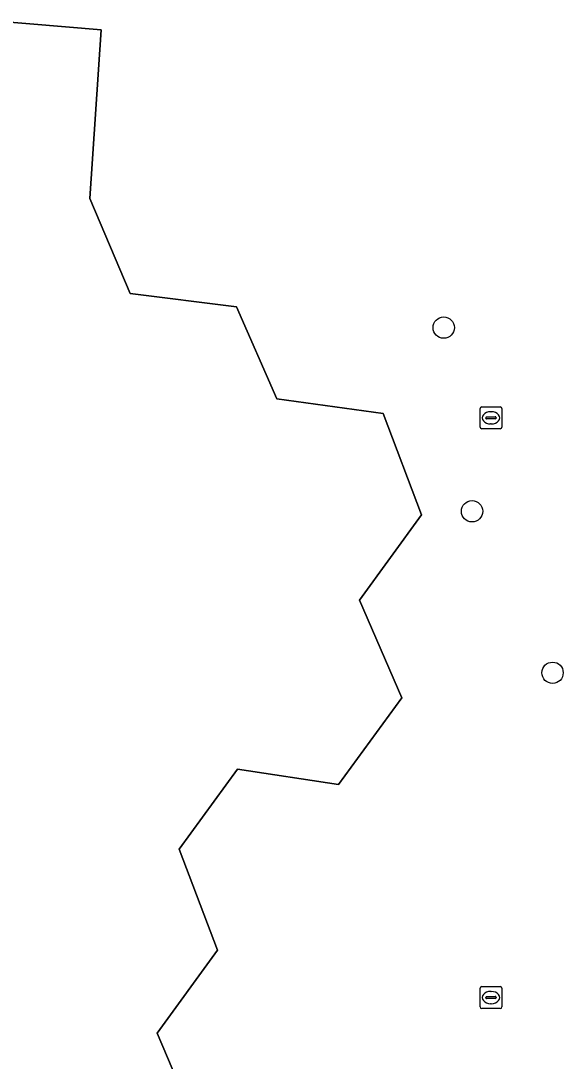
# Model space of a CAD drawing. Extents: x 162026 to 163502, y 387295 to 388169.
# Drawn here: x 162244.15 to 162268.99, y 387456.66 to 387504.28 of the extents above; entities that cross this region are included whole.
import ezdxf

# ---------------------------------------------------------------- set-up
doc = ezdxf.new("R2010")
doc.units = 0
for name, color, linetype in [('IMGEO_Boom', 7, 'Continuous'), ('IMGEO_Kolk', 7, 'Continuous'), ('IMGEO_Pand', 7, 'Continuous'), ('IMGEO_Voetpad_open', 7, 'Continuous')]:
    doc.layers.add(name, color=color, linetype=linetype)

msp = doc.modelspace()

# ---------------------------------------------------------------- linework, layer by layer
at = {"layer": 'IMGEO_Boom'}
for centre in [(162263.521, 387490.241), (162264.818, 387481.835), (162268.501, 387474.44)]:
    msp.add_circle(centre, 0.489, dxfattribs=at)
at = {"layer": 'IMGEO_Kolk'}
for p, q in [((162265.182, 387485.682), (162265.182, 387486.534)), ((162265.257, 387486.608), (162266.109, 387486.608)), ((162265.484, 387486.151), (162265.882, 387486.151)), ((162265.67, 387486.388), (162265.695, 387486.388)), ((162266.183, 387486.534), (162266.183, 387485.682)), ((162265.441, 387486.102), (162265.441, 387486.114)), ((162265.879, 387486.065), (162265.481, 387486.065)), ((162265.693, 387485.828), (162265.668, 387485.828)), ((162265.925, 387486.114), (162265.925, 387486.102)), ((162266.109, 387485.608), (162265.257, 387485.608)), ((162265.182, 387459.15), (162265.182, 387460.002)), ((162265.257, 387460.076), (162266.109, 387460.076)), ((162266.183, 387460.002), (162266.183, 387459.15)), ((162265.441, 387459.57), (162265.441, 387459.582)), ((162265.879, 387459.533), (162265.481, 387459.533)), ((162265.484, 387459.619), (162265.882, 387459.619)), ((162265.67, 387459.856), (162265.695, 387459.856)), ((162265.925, 387459.582), (162265.925, 387459.57)), ((162266.109, 387459.076), (162265.257, 387459.076)), ((162265.693, 387459.296), (162265.668, 387459.296))]:
    msp.add_line(p, q, dxfattribs=at)
for points in [[(162265.182, 387485.682), (162265.182, 387486.534)], [(162265.257, 387486.608), (162266.109, 387486.608)], [(162266.183, 387486.534), (162266.183, 387485.682)], [(162266.109, 387485.608), (162265.257, 387485.608)], [(162265.182, 387459.15), (162265.182, 387460.002)], [(162265.257, 387460.076), (162266.109, 387460.076)], [(162266.183, 387460.002), (162266.183, 387459.15)], [(162266.109, 387459.076), (162265.257, 387459.076)]]:
    msp.add_lwpolyline(points, dxfattribs=at)
for centre, radius, start, end in [((162265.259, 387486.532), 0.0765, 91.552, 178.448), ((162265.259, 387486.532), 0.0765, 91.552, 178.448), ((162265.481, 387486.111), 0.0403, 85.8775, 175.7526), ((162265.886, 387486.113), 0.0386, 1.7309, 96.639), ((162266.107, 387486.532), 0.0765, 1.552, 88.448), ((162266.107, 387486.532), 0.0765, 1.552, 88.448), ((162265.259, 387485.684), 0.0765, 181.552, 268.448), ((162265.259, 387485.684), 0.0765, 181.552, 268.448), ((162265.478, 387486.101), 0.0366, 178.938, 274.7102), ((162265.882, 387486.108), 0.043, 264.8664, 352.4533), ((162266.107, 387485.684), 0.0765, 271.552, 358.448), ((162266.107, 387485.684), 0.0765, 271.552, 358.448), ((162265.259, 387460), 0.0765, 91.552, 178.448), ((162265.259, 387460), 0.0765, 91.552, 178.448), ((162266.107, 387460), 0.0765, 1.552, 88.448), ((162266.107, 387460), 0.0765, 1.552, 88.448), ((162265.481, 387459.579), 0.0403, 85.8775, 175.7526), ((162265.478, 387459.569), 0.0366, 178.938, 274.7102), ((162265.882, 387459.576), 0.043, 264.8664, 352.4533), ((162265.886, 387459.581), 0.0386, 1.7309, 96.639), ((162265.259, 387459.152), 0.0765, 181.552, 268.448), ((162265.259, 387459.152), 0.0765, 181.552, 268.448), ((162266.107, 387459.152), 0.0765, 271.552, 358.448), ((162266.107, 387459.152), 0.0765, 271.552, 358.448)]:
    msp.add_arc(centre, radius, start, end, dxfattribs=at)
for centre, major_axis, ratio, start_param, end_param in [((162265.669, 387486.108), (-0.387, 0.002), 0.722429, 4.712389, 7.853982), ((162265.694, 387486.108), (-0.39, 0.002), 0.717154, 1.570796, 4.712389), ((162265.669, 387459.576), (-0.387, 0.002), 0.722429, 4.712389, 7.853982), ((162265.694, 387459.576), (-0.39, 0.002), 0.717154, 1.570796, 4.712389)]:
    msp.add_ellipse(centre, major_axis=major_axis, ratio=ratio, start_param=start_param, end_param=end_param, dxfattribs=at)
at = {"layer": 'IMGEO_Pand'}
msp.add_lwpolyline([(162242.009, 387446.218), (162244.727, 387449.946), (162249.437, 387449.585), (162252.289, 387453.498), (162250.391, 387457.949), (162253.159, 387461.747), (162251.401, 387466.369), (162254.074, 387470.035), (162258.705, 387469.332), (162261.599, 387473.302), (162259.655, 387477.763), (162262.5, 387481.664), (162260.742, 387486.301), (162255.875, 387486.984), (162254.025, 387491.198), (162249.158, 387491.801), (162247.309, 387496.155), (162247.825, 387503.867), (162242.909, 387504.282)], dxfattribs=at)
at = {"layer": 'IMGEO_Voetpad_open'}
msp.add_lwpolyline([(162242.909, 387504.282), (162247.825, 387503.867), (162247.309, 387496.155), (162249.158, 387491.801), (162254.025, 387491.198), (162255.875, 387486.984), (162260.742, 387486.301), (162262.5, 387481.664), (162259.655, 387477.763), (162261.599, 387473.302), (162258.705, 387469.332), (162254.074, 387470.035), (162251.401, 387466.369), (162253.159, 387461.747), (162250.391, 387457.949), (162252.289, 387453.498), (162249.437, 387449.585), (162244.727, 387449.946), (162242.009, 387446.218)], dxfattribs=at)

doc.saveas('drawing.dxf')
